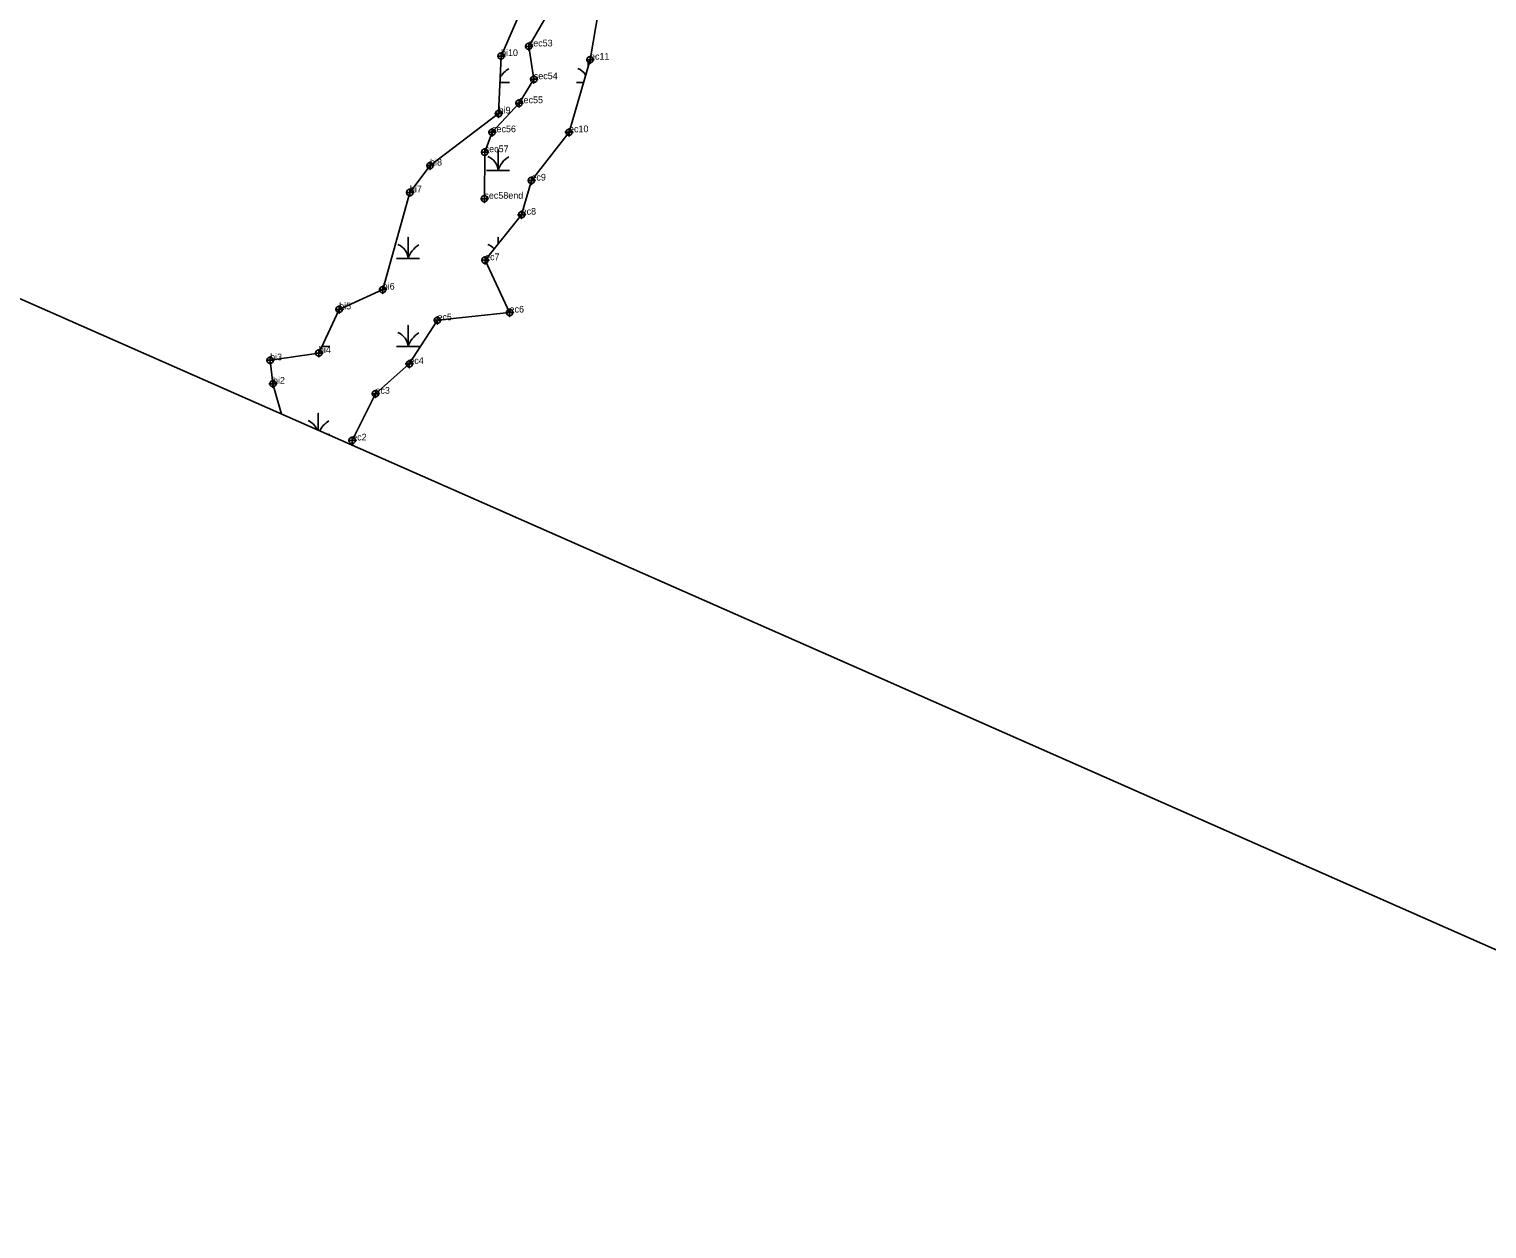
# Model space of a CAD drawing. Extents: x 2071991 to 2268989, y 436479 to 469629.
# Drawn here: x 2218325 to 2219414, y 437355 to 438252 of the extents above; entities that cross this region are included whole.
import ezdxf

# ---------------------------------------------------------------- set-up
doc = ezdxf.new("R2010")
doc.units = 0
for name, color, linetype in [('approx_PSA', 7, 'Continuous'), ('Exist Environmental Wetland Boundary', 7, 'Continuous'), ('Exist Environmental Wetland Boundary Cogo Comment', 7, 'Continuous'), ('Exist Environmental Wetland Boundary Cogo Point CELL', 7, 'Continuous'), ('Exist Hydro Jurisdictional Stream or Body of Water NEU Mitigable', 7, 'Continuous'), ('Exist Hydro Jurisdictional Stream or Body of Water NEU Mitigable Cogo Comment', 7, 'Continuous'), ('Exist Hydro Jurisdictional Stream or Body of Water NEU Mitigable Cogo Point CELL', 7, 'Continuous'), ('Exist Hydro Swamp or Marsh', 7, 'Continuous')]:
    doc.layers.add(name, color=color, linetype=linetype)

msp = doc.modelspace()

# ---------------------------------------------------------------- linework, layer by layer
at = {"layer": 'approx_PSA'}
for p, q in [((2218953.9, 437770), (2217940.8, 438216.8)), ((2219894, 437355.4), (2218953.9, 437770))]:
    msp.add_line(p, q, dxfattribs=at)
at = {"layer": 'Exist Environmental Wetland Boundary'}
for points in [[(2218567, 437940.6), (2218566.5, 437944.5), (2218583.9, 437979.4), (2218609.2, 438001.7), (2218630.2, 438034.3), (2218684.1, 438040.1), (2218665.8, 438079.2), (2218693.1, 438113.2), (2218700.4, 438138.7), (2218728.5, 438174.8), (2218744.2, 438229), (2218754.9, 438292.2)], [(2218694.6, 438269.9), (2218677.7, 438231.7), (2218675.9, 438188.8), (2218624.7, 438149.9), (2218609.6, 438129.8), (2218589.3, 438057.2), (2218556.8, 438042.4), (2218541.6, 438009.8), (2218505.2, 438004.4), (2218507.3, 437986.9), (2218513.7, 437964.1)]]:
    msp.add_lwpolyline(points, dxfattribs=at)
at = {"layer": 'Exist Environmental Wetland Boundary Cogo Point CELL'}
for points in [[(2218677.7, 438234.7), (2218677.7, 438228.7), (2218677.7, 438231.7), (2218680.7, 438231.7), (2218674.7, 438231.7)], [(2218744.2, 438232), (2218744.2, 438226), (2218744.2, 438229), (2218747.2, 438229), (2218741.2, 438229)], [(2218675.9, 438191.8), (2218675.9, 438185.8), (2218675.9, 438188.8), (2218678.9, 438188.8), (2218672.9, 438188.8)], [(2218728.5, 438177.8), (2218728.5, 438171.8), (2218728.5, 438174.8), (2218731.5, 438174.8), (2218725.5, 438174.8)], [(2218624.7, 438152.9), (2218624.7, 438146.9), (2218624.7, 438149.9), (2218627.7, 438149.9), (2218621.7, 438149.9)], [(2218700.4, 438141.7), (2218700.4, 438135.7), (2218700.4, 438138.7), (2218703.4, 438138.7), (2218697.4, 438138.7)], [(2218609.6, 438132.8), (2218609.6, 438126.8), (2218609.6, 438129.8), (2218612.6, 438129.8), (2218606.6, 438129.8)], [(2218693.1, 438116.2), (2218693.1, 438110.2), (2218693.1, 438113.2), (2218696.1, 438113.2), (2218690.1, 438113.2)], [(2218665.8, 438082.2), (2218665.8, 438076.2), (2218665.8, 438079.2), (2218668.8, 438079.2), (2218662.8, 438079.2)], [(2218589.3, 438060.2), (2218589.3, 438054.2), (2218589.3, 438057.2), (2218592.3, 438057.2), (2218586.3, 438057.2)], [(2218556.8, 438045.4), (2218556.8, 438039.4), (2218556.8, 438042.4), (2218559.8, 438042.4), (2218553.8, 438042.4)], [(2218684.1, 438043.1), (2218684.1, 438037.1), (2218684.1, 438040.1), (2218687.1, 438040.1), (2218681.1, 438040.1)], [(2218630.2, 438037.3), (2218630.2, 438031.3), (2218630.2, 438034.3), (2218633.2, 438034.3), (2218627.2, 438034.3)], [(2218541.6, 438012.8), (2218541.6, 438006.8), (2218541.6, 438009.8), (2218544.6, 438009.8), (2218538.6, 438009.8)], [(2218505.2, 438007.4), (2218505.2, 438001.4), (2218505.2, 438004.4), (2218508.2, 438004.4), (2218502.2, 438004.4)], [(2218609.2, 438004.7), (2218609.2, 437998.7), (2218609.2, 438001.7), (2218612.2, 438001.7), (2218606.2, 438001.7)], [(2218507.3, 437989.9), (2218507.3, 437983.9), (2218507.3, 437986.9), (2218510.3, 437986.9), (2218504.3, 437986.9)], [(2218583.9, 437982.4), (2218583.9, 437976.4), (2218583.9, 437979.4), (2218586.9, 437979.4), (2218580.9, 437979.4)], [(2218566.5, 437947.5), (2218566.5, 437941.5), (2218566.5, 437944.5), (2218569.5, 437944.5), (2218563.5, 437944.5)]]:
    msp.add_lwpolyline(points, dxfattribs=at)
for centre in [(2218677.7, 438231.7), (2218744.2, 438229), (2218675.9, 438188.8), (2218728.5, 438174.8), (2218624.7, 438149.9), (2218700.4, 438138.7), (2218609.6, 438129.8), (2218693.1, 438113.2), (2218665.8, 438079.2), (2218589.3, 438057.2), (2218556.8, 438042.4), (2218684.1, 438040.1), (2218630.2, 438034.3), (2218541.6, 438009.8), (2218505.2, 438004.4), (2218609.2, 438001.7), (2218507.3, 437986.9), (2218583.9, 437979.4), (2218566.5, 437944.5)]:
    msp.add_circle(centre, 2.34, dxfattribs=at)
at = {"layer": 'Exist Hydro Jurisdictional Stream or Body of Water NEU Mitigable'}
msp.add_lwpolyline([(2218712.3, 438262.6), (2218698.4, 438238.9), (2218702.2, 438214.4), (2218691.2, 438196.5), (2218671, 438174.8), (2218665.5, 438159.9), (2218665.3, 438125.1)], dxfattribs=at)
at = {"layer": 'Exist Hydro Jurisdictional Stream or Body of Water NEU Mitigable Cogo Point CELL'}
for points in [[(2218698.4, 438241.9), (2218698.4, 438235.9), (2218698.4, 438238.9), (2218701.4, 438238.9), (2218695.4, 438238.9)], [(2218702.2, 438217.4), (2218702.2, 438211.4), (2218702.2, 438214.4), (2218705.2, 438214.4), (2218699.2, 438214.4)], [(2218691.2, 438199.5), (2218691.2, 438193.5), (2218691.2, 438196.5), (2218694.2, 438196.5), (2218688.2, 438196.5)], [(2218671, 438177.8), (2218671, 438171.8), (2218671, 438174.8), (2218674, 438174.8), (2218668, 438174.8)], [(2218665.5, 438162.9), (2218665.5, 438156.9), (2218665.5, 438159.9), (2218668.5, 438159.9), (2218662.5, 438159.9)], [(2218665.3, 438128.1), (2218665.3, 438122.1), (2218665.3, 438125.1), (2218668.3, 438125.1), (2218662.3, 438125.1)]]:
    msp.add_lwpolyline(points, dxfattribs=at)
for centre in [(2218698.4, 438238.9), (2218702.2, 438214.4), (2218691.2, 438196.5), (2218671, 438174.8), (2218665.5, 438159.9), (2218665.3, 438125.1)]:
    msp.add_circle(centre, 2.34, dxfattribs=at)
at = {"layer": 'Exist Hydro Swamp or Marsh'}
for p, q in [((2218676.9, 438212), (2218684.1, 438212)), ((2218734.1, 438212), (2218739.3, 438212)), ((2218543.9, 438014.7), (2218549.7, 438014.7)), ((2218548.2, 437948.9), (2218549.7, 437948.9))]:
    msp.add_line(p, q, dxfattribs=at)
for points in [[(2218742.7, 438223.8), (2218742.7, 438227.8), (2218742.7, 438223.8)], [(2218666.9, 438146.3), (2218675.5, 438146.3), (2218675.5, 438162), (2218675.5, 438146.3), (2218684.1, 438146.3)], [(2218599.7, 438080.5), (2218608.3, 438080.5), (2218608.3, 438096.3), (2218608.3, 438080.5), (2218616.9, 438080.5)], [(2218675.5, 438091.3), (2218675.5, 438096.3), (2218675.5, 438091.3)], [(2218599.7, 438014.7), (2218608.3, 438014.7), (2218608.3, 438030.5), (2218608.3, 438014.7), (2218616.9, 438014.7)], [(2218541.1, 437952.1), (2218541.1, 437964.7), (2218541.1, 437952.1)]]:
    msp.add_lwpolyline(points, dxfattribs=at)
for centre, radius, start, end in [((2218693.7, 438206), 19.2, 122.1274, 150.0652), ((2218730.4, 438211.1), 12.3, 31.5815, 67.535), ((2218663.2, 438145.4), 12.3, 4.1403, 67.535), ((2218693.7, 438140.2), 19.2, 122.1274, 161.6222), ((2218596, 438079.6), 12.3, 4.1403, 67.535), ((2218626.5, 438074.4), 19.2, 122.1274, 161.6222), ((2218663.2, 438079.6), 12.3, 40.691, 67.535), ((2218559.3, 438008.6), 19.2, 122.1274, 124.2247), ((2218596, 438013.8), 12.3, 4.1403, 67.535), ((2218626.5, 438008.6), 19.2, 122.1274, 161.6222), ((2218528.8, 437948), 12.3, 20.9229, 67.535), ((2218559.3, 437942.9), 19.2, 122.1274, 152.9932)]:
    msp.add_arc(centre, radius, start, end, dxfattribs=at)

# ---------------------------------------------------------------- texts
at = {"layer": 'Exist Environmental Wetland Boundary Cogo Comment'}
for s, p in [('bi10', (2218677.7, 438231.7)), ('ec11', (2218744.2, 438229)), ('bi9', (2218675.9, 438188.8)), ('ec10', (2218728.5, 438174.8)), ('bi8', (2218624.7, 438149.9)), ('ec9', (2218700.4, 438138.7)), ('bi7', (2218609.6, 438129.8)), ('ec8', (2218693.1, 438113.2)), ('ec7', (2218665.8, 438079.2)), ('bi6', (2218589.3, 438057.2)), ('bi5', (2218556.8, 438042.4)), ('ec6', (2218684.1, 438040.1)), ('ec5', (2218630.2, 438034.3)), ('bi3', (2218505.2, 438004.4)), ('bi4', (2218541.6, 438009.8)), ('ec4', (2218609.2, 438001.7)), ('bi2', (2218507.3, 437986.9)), ('ec3', (2218583.9, 437979.4)), ('ec2', (2218566.5, 437944.5))]:
    msp.add_text(s, height=5, dxfattribs=at).set_placement(p)
at = {"layer": 'Exist Hydro Jurisdictional Stream or Body of Water NEU Mitigable Cogo Comment'}
for s, p in [('sec53', (2218698.4, 438238.9)), ('sec54', (2218702.2, 438214.4)), ('sec55', (2218691.2, 438196.5)), ('sec56', (2218671, 438174.8)), ('sec57', (2218665.5, 438159.9)), ('sec58end', (2218665.3, 438125.1))]:
    msp.add_text(s, height=5, dxfattribs=at).set_placement(p)

doc.saveas('drawing.dxf')
